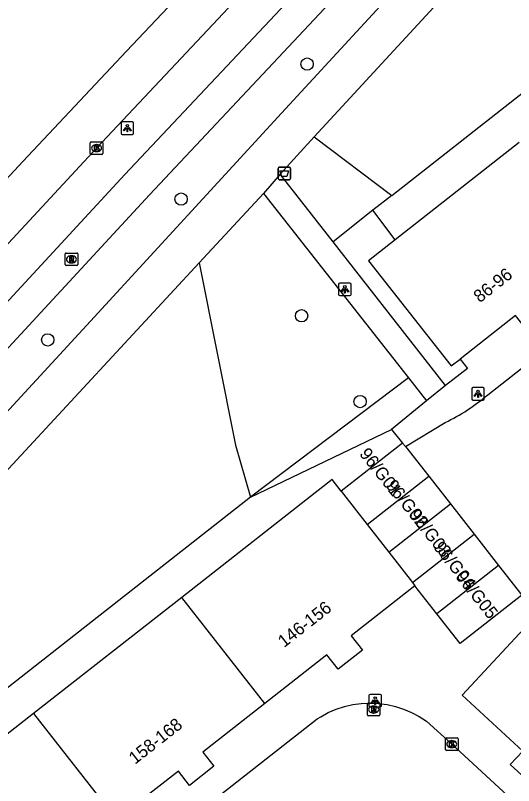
# Model space of a CAD drawing. Extents: x 159222 to 160346, y 381249 to 382166.
# Drawn here: x 159801.9 to 159841.6, y 381788.8 to 381850.1 of the extents above; entities that cross this region are included whole.
import ezdxf

# ---------------------------------------------------------------- set-up
doc = ezdxf.new("R2010")
doc.units = 0
for name, color, linetype in [('IMGEO_Afvalbak', 7, 'Continuous'), ('IMGEO_Boom', 7, 'Continuous'), ('IMGEO_Fietspad_gesloten', 7, 'Continuous'), ('IMGEO_Groenvoorziening', 7, 'Continuous'), ('IMGEO_Kolk', 7, 'Continuous'), ('IMGEO_Lichtpunt', 7, 'Continuous'), ('IMGEO_Pand', 7, 'Continuous'), ('IMGEO_Pand_nummerreeks', 7, 'Continuous'), ('IMGEO_Rijbaan_lokaal_open', 7, 'Continuous'), ('IMGEO_Rijbaan_regionaal_gesloten', 7, 'Continuous'), ('IMGEO_Rioolput', 7, 'Continuous'), ('IMGEO_Voetpad_open', 7, 'Continuous')]:
    doc.layers.add(name, color=color, linetype=linetype)

msp = doc.modelspace()

# ---------------------------------------------------------------- linework, layer by layer
at = {"layer": 'IMGEO_Afvalbak'}
for p, q in [((159822.812, 381837.113), (159822.812, 381837.913)), ((159822.812, 381837.913), (159822.812, 381837.113)), ((159822.912, 381838.013), (159823.702, 381838.013)), ((159823.702, 381838.013), (159822.912, 381838.013)), ((159823.802, 381837.913), (159823.802, 381837.113)), ((159823.802, 381837.113), (159823.802, 381837.913)), ((159823.702, 381837.013), (159822.912, 381837.013)), ((159822.912, 381837.013), (159823.702, 381837.013))]:
    msp.add_line(p, q, dxfattribs=at)
msp.add_lwpolyline([(159822.955, 381837.727), (159823.659, 381837.727), (159823.51, 381837.257), (159823.104, 381837.257), (159822.955, 381837.727)], dxfattribs=at)
for centre, start, end in [((159822.912, 381837.913), 90, 180), ((159822.912, 381837.913), 90, 180), ((159823.702, 381837.913), 0, 90), ((159823.702, 381837.913), 360, 90), ((159822.912, 381837.113), 180, 270), ((159822.912, 381837.113), 180, 270), ((159823.702, 381837.113), 270, 0), ((159823.702, 381837.113), 270, 0)]:
    msp.add_arc(centre, 0.1, start, end, dxfattribs=at)
at = {"layer": 'IMGEO_Boom'}
for centre in [(159825.125, 381846.22), (159815.1, 381835.472), (159824.691, 381826.181), (159804.488, 381824.257), (159829.34, 381819.344)]:
    msp.add_circle(centre, 0.489, dxfattribs=at)
at = {"layer": 'IMGEO_Fietspad_gesloten'}
for points in [[(159764.638, 381787.591), (159794.097, 381819.547), (159810.621, 381837.416), (159828.552, 381856.501), (159837.374, 381865.672), (159855.691, 381884.114)], [(159856.871, 381881.711), (159847.992, 381872.919), (159830.588, 381855.012), (159812.588, 381835.806), (159766.48, 381785.868)]]:
    msp.add_lwpolyline(points, dxfattribs=at)
at = {"layer": 'IMGEO_Groenvoorziening'}
for points in [[(159831.855, 381835.766), (159871.647, 381867.036)], [(159825.689, 381840.415), (159831.855, 381835.766)], [(159831.855, 381835.766), (159830.368, 381834.598)], [(159830.368, 381834.598), (159827.187, 381832.066)], [(159832.142, 381832.224), (159830.368, 381834.598)], [(159816.54, 381830.384), (159819.437, 381815.887), (159820.634, 381811.727)], [(159833.18, 381821.247), (159820.634, 381811.727)], [(159820.634, 381811.727), (159831.83, 381817.127)], [(159820.634, 381811.727), (159782.747, 381782.021)]]:
    msp.add_lwpolyline(points, dxfattribs=at)
at = {"layer": 'IMGEO_Kolk'}
for p, q in [((159807.881, 381839.098), (159807.881, 381839.95)), ((159807.956, 381840.024), (159808.808, 381840.024)), ((159808.369, 381839.804), (159808.394, 381839.804)), ((159808.882, 381839.95), (159808.882, 381839.098)), ((159808.392, 381839.244), (159808.367, 381839.244)), ((159808.808, 381839.024), (159807.956, 381839.024)), ((159836.135, 381791.654), (159836.135, 381792.506)), ((159836.21, 381792.58), (159837.062, 381792.58)), ((159837.136, 381792.506), (159837.136, 381791.654)), ((159836.623, 381792.36), (159836.648, 381792.36)), ((159837.062, 381791.58), (159836.21, 381791.58)), ((159836.646, 381791.8), (159836.621, 381791.8))]:
    msp.add_line(p, q, dxfattribs=at)
for points in [[(159807.881, 381839.098), (159807.881, 381839.95)], [(159807.956, 381840.024), (159808.808, 381840.024)], [(159808.202, 381839.724), (159808.325, 381839.724), (159808.325, 381839.573), (159808.455, 381839.724), (159808.619, 381839.724), (159808.473, 381839.573), (159808.626, 381839.324), (159808.474, 381839.324), (159808.389, 381839.488), (159808.325, 381839.421), (159808.325, 381839.324), (159808.202, 381839.324), (159808.202, 381839.724)], [(159808.882, 381839.95), (159808.882, 381839.098)], [(159808.808, 381839.024), (159807.956, 381839.024)], [(159836.135, 381791.654), (159836.135, 381792.506)], [(159836.21, 381792.58), (159837.062, 381792.58)], [(159837.136, 381792.506), (159837.136, 381791.654)], [(159836.456, 381792.28), (159836.579, 381792.28), (159836.579, 381792.129), (159836.709, 381792.28), (159836.873, 381792.28), (159836.727, 381792.129), (159836.88, 381791.88), (159836.728, 381791.88), (159836.643, 381792.044), (159836.579, 381791.977), (159836.579, 381791.88), (159836.456, 381791.88), (159836.456, 381792.28)], [(159837.062, 381791.58), (159836.21, 381791.58)]]:
    msp.add_lwpolyline(points, dxfattribs=at)
for centre, start, end in [((159807.958, 381839.948), 91.55205, 178.44795), ((159807.958, 381839.948), 91.55205, 178.44795), ((159808.806, 381839.948), 1.55205, 88.44795), ((159808.806, 381839.948), 1.55205, 88.44795), ((159807.958, 381839.1), 181.55205, 268.44795), ((159807.958, 381839.1), 181.55205, 268.44795), ((159808.806, 381839.1), 271.55205, 358.44795), ((159808.806, 381839.1), 271.55205, 358.44795), ((159836.212, 381792.504), 91.55205, 178.44795), ((159836.212, 381792.504), 91.55205, 178.44795), ((159837.06, 381792.504), 1.55205, 88.44795), ((159837.06, 381792.504), 1.55205, 88.44795), ((159836.212, 381791.656), 181.55205, 268.44795), ((159836.212, 381791.656), 181.55205, 268.44795), ((159837.06, 381791.656), 271.55205, 358.44795), ((159837.06, 381791.656), 271.55205, 358.44795)]:
    msp.add_arc(centre, 0.0765, start, end, dxfattribs=at)
for centre, major_axis, ratio, start_param, end_param in [((159808.368, 381839.524), (-0.387, 0.002), 0.722429, 4.712389, 7.853982), ((159808.393, 381839.524), (-0.39, 0.002), 0.717154, 1.570796, 4.712389), ((159836.622, 381792.08), (-0.387, 0.002), 0.722429, 4.712389, 7.853982), ((159836.647, 381792.08), (-0.39, 0.002), 0.717154, 1.570796, 4.712389)]:
    msp.add_ellipse(centre, major_axis=major_axis, ratio=ratio, start_param=start_param, end_param=end_param, dxfattribs=at)
at = {"layer": 'IMGEO_Lichtpunt'}
for p, q in [((159811.23, 381841.61), (159810.422, 381841.61)), ((159811.23, 381841.61), (159810.422, 381841.61)), ((159810.328, 381841.515), (159810.328, 381840.708)), ((159810.328, 381841.515), (159810.328, 381840.708)), ((159811.324, 381840.708), (159811.324, 381841.515)), ((159811.324, 381840.708), (159811.324, 381841.515)), ((159810.422, 381840.614), (159811.23, 381840.614)), ((159810.422, 381840.614), (159811.23, 381840.614)), ((159827.632, 381828.681), (159827.632, 381827.874)), ((159827.632, 381828.681), (159827.632, 381827.874)), ((159828.534, 381828.776), (159827.726, 381828.776)), ((159828.534, 381828.776), (159827.726, 381828.776)), ((159828.628, 381827.874), (159828.628, 381828.681)), ((159828.628, 381827.874), (159828.628, 381828.681)), ((159827.726, 381827.78), (159828.534, 381827.78)), ((159827.726, 381827.78), (159828.534, 381827.78)), ((159838.228, 381820.371), (159838.228, 381819.564)), ((159838.228, 381820.371), (159838.228, 381819.564)), ((159839.13, 381820.466), (159838.322, 381820.466)), ((159839.13, 381820.466), (159838.322, 381820.466)), ((159839.224, 381819.564), (159839.224, 381820.371)), ((159839.224, 381819.564), (159839.224, 381820.371)), ((159838.322, 381819.47), (159839.13, 381819.47)), ((159838.322, 381819.47), (159839.13, 381819.47)), ((159830.046, 381795.946), (159830.046, 381795.139)), ((159830.046, 381795.946), (159830.046, 381795.139)), ((159830.948, 381796.041), (159830.14, 381796.041)), ((159830.948, 381796.041), (159830.14, 381796.041)), ((159831.042, 381795.139), (159831.042, 381795.946)), ((159831.042, 381795.139), (159831.042, 381795.946)), ((159830.14, 381795.045), (159830.948, 381795.045)), ((159830.14, 381795.045), (159830.948, 381795.045))]:
    msp.add_line(p, q, dxfattribs=at)
for points in [[(159810.702, 381841.179), (159810.741, 381841.151), (159810.553, 381840.889), (159810.515, 381840.916), (159810.702, 381841.179)], [(159810.804, 381841.131), (159810.851, 381841.131), (159810.851, 381840.809), (159810.804, 381840.809), (159810.804, 381841.131)], [(159810.914, 381841.151), (159810.952, 381841.178), (159811.139, 381840.916), (159811.1, 381840.888), (159810.914, 381841.151)], [(159828.006, 381828.345), (159828.045, 381828.317), (159827.857, 381828.055), (159827.819, 381828.082), (159828.006, 381828.345)], [(159828.108, 381828.297), (159828.155, 381828.297), (159828.155, 381827.975), (159828.108, 381827.975), (159828.108, 381828.297)], [(159828.218, 381828.317), (159828.256, 381828.344), (159828.443, 381828.082), (159828.404, 381828.054), (159828.218, 381828.317)], [(159838.602, 381820.035), (159838.641, 381820.007), (159838.453, 381819.745), (159838.415, 381819.772), (159838.602, 381820.035)], [(159838.704, 381819.987), (159838.751, 381819.987), (159838.751, 381819.665), (159838.704, 381819.665), (159838.704, 381819.987)], [(159838.814, 381820.007), (159838.852, 381820.034), (159839.039, 381819.772), (159839, 381819.744), (159838.814, 381820.007)], [(159830.42, 381795.61), (159830.459, 381795.582), (159830.271, 381795.32), (159830.233, 381795.347), (159830.42, 381795.61)], [(159830.522, 381795.562), (159830.569, 381795.562), (159830.569, 381795.24), (159830.522, 381795.24), (159830.522, 381795.562)], [(159830.632, 381795.582), (159830.67, 381795.609), (159830.857, 381795.347), (159830.818, 381795.319), (159830.632, 381795.582)]]:
    msp.add_lwpolyline(points, dxfattribs=at)
for centre in [(159810.827, 381841.313), (159828.131, 381828.479), (159838.727, 381820.169), (159830.545, 381795.744)]:
    msp.add_circle(centre, 0.0994, dxfattribs=at)
for centre, start, end in [((159810.422, 381841.515), 90, 180), ((159810.422, 381841.515), 90, 180), ((159811.23, 381841.515), 0, 90), ((159811.23, 381841.515), 0, 90), ((159810.422, 381840.708), 180, 270), ((159810.422, 381840.708), 180, 270), ((159811.23, 381840.708), 270, 0), ((159811.23, 381840.708), 270, 360), ((159827.726, 381828.681), 90, 180), ((159827.726, 381828.681), 90, 180), ((159828.534, 381828.681), 0, 90), ((159828.534, 381828.681), 0, 90), ((159827.726, 381827.874), 180, 270), ((159827.726, 381827.874), 180, 270), ((159828.534, 381827.874), 270, 0), ((159828.534, 381827.874), 270, 360), ((159838.322, 381820.371), 90, 180), ((159838.322, 381820.371), 90, 180), ((159839.13, 381820.371), 0, 90), ((159839.13, 381820.371), 0, 90), ((159838.322, 381819.564), 180, 270), ((159838.322, 381819.564), 180, 270), ((159839.13, 381819.564), 270, 0), ((159839.13, 381819.564), 270, 360), ((159830.14, 381795.946), 90, 180), ((159830.14, 381795.946), 90, 180), ((159830.948, 381795.946), 0, 90), ((159830.948, 381795.946), 0, 90), ((159830.14, 381795.139), 180, 270), ((159830.14, 381795.139), 180, 270), ((159830.948, 381795.139), 270, 0), ((159830.948, 381795.139), 270, 360)]:
    msp.add_arc(centre, 0.0946, start, end, dxfattribs=at)
at = {"layer": 'IMGEO_Pand'}
for points in [[(159841.993, 381839.964), (159832.142, 381832.224)], [(159832.142, 381832.224), (159830.011, 381830.549), (159836.586, 381822.18), (159837.29, 381822.733)], [(159848.569, 381831.595), (159843.635, 381827.718), (159844.533, 381826.573), (159842.599, 381825.053), (159841.701, 381826.198), (159837.29, 381822.733)], [(159832.724, 381816.048), (159827.849, 381812.227)], [(159832.724, 381816.048), (159832.946, 381815.765)], [(159832.946, 381815.765), (159834.8, 381813.399)], [(159829.913, 381809.568), (159834.8, 381813.399)], [(159834.8, 381813.399), (159836.522, 381811.203)], [(159827.849, 381812.227), (159827.132, 381813.141), (159815.156, 381803.754)], [(159827.849, 381812.227), (159829.913, 381809.568)], [(159831.624, 381807.364), (159836.522, 381811.203)], [(159836.522, 381811.203), (159838.42, 381808.78)], [(159829.913, 381809.568), (159831.624, 381807.364)], [(159833.512, 381804.933), (159838.42, 381808.78)], [(159838.42, 381808.78), (159840.364, 381806.301)], [(159831.624, 381807.364), (159833.512, 381804.933)], [(159840.364, 381806.301), (159835.454, 381802.453)], [(159840.364, 381806.301), (159842.218, 381803.935)], [(159833.512, 381804.933), (159833.708, 381804.681)], [(159833.708, 381804.681), (159828.641, 381800.71), (159829.534, 381799.569), (159827.597, 381798.052), (159826.705, 381799.192), (159821.766, 381795.321)], [(159835.454, 381802.453), (159833.708, 381804.681)], [(159815.156, 381803.754), (159803.366, 381794.513)], [(159821.766, 381795.321), (159815.156, 381803.754)], [(159842.218, 381803.935), (159837.309, 381800.087), (159835.454, 381802.453)], [(159848.695, 381785.59), (159844.089, 381789.85), (159843.097, 381788.778), (159841.291, 381790.448), (159842.281, 381791.521), (159837.463, 381795.978), (159843.436, 381802.394)], [(159821.766, 381795.321), (159816.827, 381791.45), (159817.718, 381790.312), (159815.781, 381788.795), (159814.891, 381789.932), (159809.975, 381786.08)], [(159803.366, 381794.513), (159791.568, 381785.266)], [(159803.366, 381794.513), (159809.975, 381786.08)]]:
    msp.add_lwpolyline(points, dxfattribs=at)
at = {"layer": 'IMGEO_Rijbaan_lokaal_open'}
for points in [[(159839.499, 381819.895), (159876.241, 381848.762)], [(159832.946, 381815.765), (159836.112, 381817.679)], [(159782.256, 381761.24), (159785.776, 381763.081), (159787.913, 381764.35), (159789.927, 381765.805), (159791.101, 381766.789), (159825.925, 381794.084), (159826.206, 381794.26), (159826.809, 381794.585), (159827.439, 381794.854), (159828.09, 381795.066), (159828.758, 381795.219), (159829.437, 381795.312), (159830.121, 381795.344), (159830.805, 381795.314), (159831.484, 381795.224), (159832.152, 381795.073), (159832.804, 381794.863), (159833.435, 381794.596), (159834.039, 381794.273), (159834.612, 381793.898), (159836.624, 381792.091), (159869.262, 381761.943)]]:
    msp.add_lwpolyline(points, dxfattribs=at)
msp.add_arc((159829.148, 381832.02), 15.942, 295.90234, 310.4884, dxfattribs=at)
at = {"layer": 'IMGEO_Rijbaan_regionaal_gesloten'}
for points in [[(159637.399, 381654.559), (159640.048, 381657.48), (159757.702, 381784.817), (159762.299, 381789.78), (159808.382, 381839.524), (159825.175, 381857.422), (159835.047, 381867.74), (159842.203, 381875.059), (159852.47, 381885.258), (159853.494, 381886.181)], [(159562.441, 381576.704), (159564.486, 381578.965), (159572.242, 381587.735), (159595.596, 381613.987), (159600.842, 381619.836), (159608.673, 381628.559), (159619.179, 381640.116), (159632.439, 381654.477), (159662.487, 381686.935), (159673.411, 381698.738), (159692.515, 381719.406), (159697.924, 381725.313), (159711.603, 381740.093), (159741.608, 381772.601), (159749.78, 381781.446), (159760.686, 381793.237), (159777.035, 381810.935), (159791.265, 381826.348), (159802.521, 381838.469), (159810.756, 381847.255), (159814.994, 381851.76)]]:
    msp.add_lwpolyline(points, dxfattribs=at)
at = {"layer": 'IMGEO_Rioolput'}
for p, q in [((159805.952, 381831.175), (159806.804, 381831.175)), ((159805.877, 381830.249), (159805.877, 381831.101)), ((159806.365, 381830.955), (159806.39, 381830.955)), ((159806.878, 381831.101), (159806.878, 381830.249)), ((159806.804, 381830.175), (159805.952, 381830.175)), ((159806.388, 381830.395), (159806.363, 381830.395)), ((159829.918, 381794.404), (159829.918, 381795.256)), ((159829.993, 381795.33), (159830.845, 381795.33)), ((159830.406, 381795.11), (159830.431, 381795.11)), ((159830.919, 381795.256), (159830.919, 381794.404)), ((159830.429, 381794.55), (159830.404, 381794.55)), ((159830.845, 381794.33), (159829.993, 381794.33))]:
    msp.add_line(p, q, dxfattribs=at)
for points in [[(159805.952, 381831.175), (159806.804, 381831.175)], [(159805.877, 381830.249), (159805.877, 381831.101)], [(159806.466, 381830.873), (159806.214, 381830.875), (159806.214, 381830.475)], [(159806.214, 381830.475), (159806.338, 381830.475), (159806.338, 381830.637), (159806.349, 381830.637)], [(159806.392, 381830.794), (159806.338, 381830.794), (159806.338, 381830.713)], [(159806.338, 381830.713), (159806.39, 381830.713)], [(159806.396, 381830.608), (159806.467, 381830.475), (159806.607, 381830.475), (159806.542, 381830.601)], [(159806.878, 381831.101), (159806.878, 381830.249)], [(159806.804, 381830.175), (159805.952, 381830.175)], [(159829.918, 381794.404), (159829.918, 381795.256)], [(159829.993, 381795.33), (159830.845, 381795.33)], [(159830.507, 381795.028), (159830.255, 381795.03), (159830.255, 381794.63)], [(159830.433, 381794.949), (159830.379, 381794.949), (159830.379, 381794.868)], [(159830.919, 381795.256), (159830.919, 381794.404)], [(159830.255, 381794.63), (159830.379, 381794.63), (159830.379, 381794.792), (159830.39, 381794.792)], [(159830.379, 381794.868), (159830.431, 381794.868)], [(159830.437, 381794.763), (159830.508, 381794.63), (159830.648, 381794.63), (159830.583, 381794.756)], [(159830.845, 381794.33), (159829.993, 381794.33)]]:
    msp.add_lwpolyline(points, dxfattribs=at)
for centre, radius, start, end in [((159805.954, 381831.099), 0.0765, 91.55205, 178.44795), ((159805.954, 381831.099), 0.0765, 91.55205, 178.44795), ((159806.802, 381831.099), 0.0765, 1.55205, 88.44795), ((159806.802, 381831.099), 0.0765, 1.55205, 88.44795), ((159806.348, 381830.584), 0.0533, 26.02933, 88.69889), ((159806.374, 381830.902), 0.19, 274.7715, 282.96867), ((159806.398, 381830.698), 0.0964, 77.00612, 93.18647), ((159806.412, 381830.755), 0.0378, 276.66336, 79.67722), ((159806.465, 381830.763), 0.109, 350.36119, 89.41601), ((159806.463, 381830.763), 0.112, 277.58423, 350.98172), ((159806.447, 381830.548), 0.108, 29.51342, 73.79051), ((159805.954, 381830.251), 0.0765, 181.55205, 268.44795), ((159805.954, 381830.251), 0.0765, 181.55205, 268.44795), ((159806.802, 381830.251), 0.0765, 271.55205, 358.44795), ((159806.802, 381830.251), 0.0765, 271.55205, 358.44795), ((159829.995, 381795.254), 0.0765, 91.55205, 178.44795), ((159829.995, 381795.254), 0.0765, 91.55205, 178.44795), ((159830.439, 381794.853), 0.0964, 77.00612, 93.18647), ((159830.506, 381794.918), 0.109, 350.36119, 89.41601), ((159830.843, 381795.254), 0.0765, 1.55205, 88.44795), ((159830.843, 381795.254), 0.0765, 1.55205, 88.44795), ((159829.995, 381794.406), 0.0765, 181.55205, 268.44795), ((159829.995, 381794.406), 0.0765, 181.55205, 268.44795), ((159830.389, 381794.739), 0.0533, 26.02933, 88.69889), ((159830.415, 381795.057), 0.19, 274.7715, 282.96867), ((159830.453, 381794.91), 0.0378, 276.66336, 79.67722), ((159830.504, 381794.918), 0.112, 277.58423, 350.98172), ((159830.488, 381794.703), 0.108, 29.51342, 73.79051), ((159830.843, 381794.406), 0.0765, 271.55205, 358.44795), ((159830.843, 381794.406), 0.0765, 271.55205, 358.44795)]:
    msp.add_arc(centre, radius, start, end, dxfattribs=at)
for centre, major_axis, ratio, start_param, end_param in [((159806.364, 381830.675), (-0.387, 0.002), 0.722429, 4.712389, 7.853982), ((159806.389, 381830.675), (-0.39, 0.002), 0.717154, 1.570796, 4.712389), ((159830.405, 381794.83), (-0.387, 0.002), 0.722429, 4.712389, 7.853982), ((159830.43, 381794.83), (-0.39, 0.002), 0.717154, 1.570796, 4.712389)]:
    msp.add_ellipse(centre, major_axis=major_axis, ratio=ratio, start_param=start_param, end_param=end_param, dxfattribs=at)
at = {"layer": 'IMGEO_Voetpad_open'}
for points in [[(159825.689, 381840.415), (159859.631, 381877.268), (159863.965, 381882.069)], [(159856.871, 381881.711), (159858.359, 381880.369), (159855.593, 381877.369), (159851.77, 381873.361), (159844.076, 381865.03), (159834.083, 381854.279), (159823.084, 381842.317), (159807.897, 381825.753), (159789.436, 381805.721), (159768.968, 381783.54)], [(159822.977, 381837.448), (159825.689, 381840.415)], [(159822.977, 381837.448), (159821.656, 381835.91)], [(159827.187, 381832.066), (159822.977, 381837.448)], [(159816.54, 381830.384), (159821.656, 381835.91)], [(159821.656, 381835.91), (159833.18, 381821.247)], [(159836.132, 381820.629), (159827.187, 381832.066)], [(159774.977, 381785.488), (159816.54, 381830.384)], [(159837.29, 381822.733), (159837.887, 381821.971), (159836.132, 381820.629)], [(159833.18, 381821.247), (159834.619, 381819.415)], [(159836.132, 381820.629), (159834.619, 381819.415)], [(159834.619, 381819.415), (159831.83, 381817.127)], [(159831.83, 381817.127), (159832.724, 381816.048)]]:
    msp.add_lwpolyline(points, dxfattribs=at)

# ---------------------------------------------------------------- texts
at = {"layer": 'IMGEO_Pand_nummerreeks'}
for s, rotation, p in [('86-96', 38.15511, (159838.862, 381827.172)), ('96/G01', 308.4007, (159829.233, 381815.168)), ('96/G02', 308.4007, (159831.336, 381812.638)), ('96/G03', 308.4007, (159833.184, 381810.293)), ('96/G04', 308.4007, (159835.128, 381807.735)), ('96/G05', 308.4007, (159836.881, 381805.391)), ('146-156', 38.08893, (159823.297, 381799.722)), ('158-168', 38.08816, (159811.433, 381790.424))]:
    msp.add_text(s, height=1, rotation=rotation, dxfattribs=at).set_placement(p)

doc.saveas('drawing.dxf')
